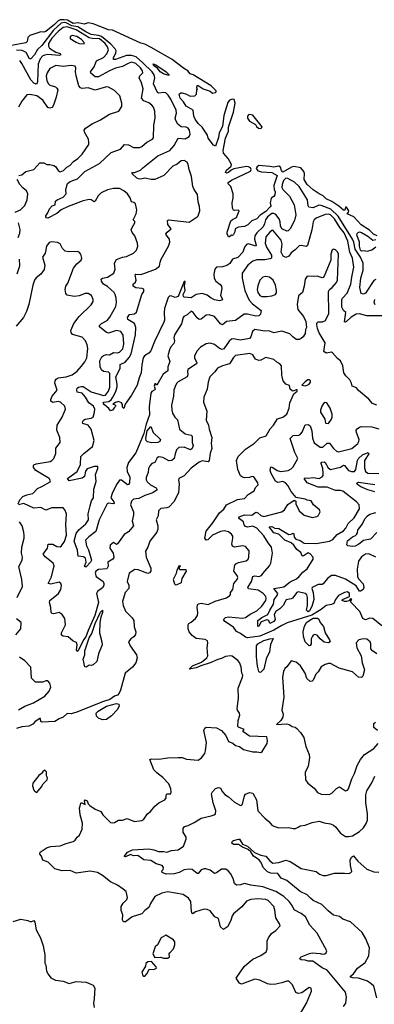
# Model space of a CAD drawing. Extents: x 2293139 to 2515392, y 824115 to 1006937.
# Tile 288 of 417: x 2354736 to 2358250, y 990295 to 1000073. Entities that reach past the tile are written whole.
import ezdxf

# ---------------------------------------------------------------- set-up
doc = ezdxf.new("R2010")
doc.units = 0

msp = doc.modelspace()

# ---------------------------------------------------------------- linework, layer by layer
at = {"layer": '0CON10XD'}
for points in [[(2358120.5, 998035), (2358046.6, 998116.6), (2357982.5, 998145), (2357995, 998160), (2357997.5, 998175), (2357975, 998210), (2357965, 998210), (2357958.8, 998181.2), (2357945, 998180), (2357900.4, 998220.4), (2357828.7, 998268.7), (2357774.2, 998295), (2357744.5, 998324.5), (2357705, 998343.1), (2357645, 998383.6), (2357586, 998435), (2357554.3, 998485), (2357557.8, 998545), (2357553.4, 998565), (2357521, 998601), (2357453.7, 998616.3), (2357431, 998609), (2357345, 998557.6), (2357329.4, 998575), (2357319.1, 998609.1), (2357305, 998618.2), (2357255, 998607.5), (2357215.9, 998615.9), (2357105, 998623.4), (2357088, 998612), (2357080.3, 998595), (2357095, 998573.2), (2357133.4, 998563.4), (2357235, 998556.2), (2357286.9, 998525), (2357255.6, 998425.6), (2357258.1, 998388.1), (2357267.1, 998365), (2357266.2, 998335), (2357255, 998316.7), (2357228.3, 998301.7), (2357217.5, 998255), (2357223.3, 998225), (2357218.8, 998215), (2357175, 998166.9), (2357119.2, 998130.8), (2357085, 998095.7), (2357035.8, 998074.2), (2356995.8, 998034.2), (2356965, 998020), (2356905, 998012.5), (2356870, 997995), (2356867.5, 997965), (2356855, 997940), (2356845, 997930), (2356835, 997932.5), (2356815, 997917.5), (2356805, 997917.5), (2356793.3, 997945), (2356793, 997963), (2356830, 998075), (2356845, 998090), (2356885, 998107.5), (2356910, 998175), (2356905, 998180), (2356865, 998177.5), (2356855, 998182.5), (2356845, 998200), (2356842.7, 998252.7), (2356852.9, 998305), (2356851.4, 998345), (2356826.8, 998416.8), (2356801.5, 998441.5), (2356801.1, 998455), (2356835, 998480.4), (2357022.9, 998567.1), (2357028.8, 998585), (2357021.7, 998601.7), (2357005, 998611.4), (2356985, 998613.4), (2356856.5, 998593.5), (2356830.5, 998579.5), (2356805.7, 998555), (2356785, 998548.8), (2356776.7, 998555), (2356785, 998577.5), (2356832.3, 998617.7), (2356834.3, 998635), (2356801.4, 998695), (2356755, 998746.7), (2356751.5, 998775), (2356775, 998896.7), (2356806, 998965), (2356804.8, 999005), (2356855.9, 999154.1), (2356871.5, 999245), (2356859.8, 999279.8), (2356845, 999283.1), (2356815.9, 999274.1), (2356798.3, 999251.7), (2356760.1, 999119.9), (2356745, 999013.1), (2356712, 998948), (2356705, 998902.5), (2356675, 998817.1), (2356655, 998825.5), (2356603, 998897), (2356595.5, 998925.5), (2356544.2, 999004.2), (2356505, 999042), (2356474, 999085), (2356461.2, 999115), (2356453.6, 999173.6), (2356385, 999213.3), (2356358.6, 999258.6), (2356326.2, 999295), (2356317.5, 999335), (2356333.3, 999346.7), (2356345, 999346.7), (2356390, 999335), (2356425, 999312.5), (2356471.7, 999318.3), (2356487.5, 999335), (2356490, 999375), (2356497.5, 999385), (2356490, 999395), (2356495, 999420), (2356505, 999420), (2356555, 999387.5), (2356623.6, 999363.6), (2356645, 999344), (2356675, 999348.8), (2356683.3, 999355), (2356683.8, 999365), (2356632, 999415), (2356456.2, 999525), (2356426.7, 999536.7), (2356402, 999565), (2356360, 999590), (2356247.5, 999677.5), (2356045.7, 999794.3), (2355975, 999830.4), (2355935, 999839.6), (2355655, 999967.3), (2355615, 999973.8), (2355463, 1000033), (2355415, 1000040.2), (2355375, 1000027.3), (2355315, 1000042.3), (2355265, 1000033.6), (2355209.2, 1000069.2), (2355175, 1000072.9), (2355135, 1000070.7), (2355117.4, 1000062.6), (2355081.2, 1000025), (2354995, 999955.4), (2354975, 999949.1), (2354945, 999951.9), (2354835, 999917.5), (2354815.6, 999895), (2354810.7, 999855), (2354795, 999841.9), (2354655.4, 999815.4)], [(2358265, 997494.2), (2358245, 997483.3), (2358165, 997355.5), (2358145, 997347.1), (2358120, 997355), (2358108.7, 997415), (2358117.8, 997505), (2358139.3, 997585), (2358140.6, 997655), (2358115, 997713.3), (2358059.7, 997795), (2358046.7, 997865), (2358034.9, 997895), (2357892.1, 998122.1), (2357821, 998191), (2357725, 998228.6), (2357699.2, 998230.8), (2357645, 998205.7), (2357602.8, 998212.8), (2357593.9, 998225), (2357587.7, 998285), (2357506.1, 998416.1), (2357460.3, 998460.3), (2357395, 998494.3), (2357375, 998497.6), (2357351.2, 998475), (2357336.9, 998435), (2357335.5, 998405), (2357344.4, 998385), (2357410.2, 998320.2), (2357457.4, 998235), (2357471.1, 998135), (2357460.9, 998079.1), (2357415, 997997.1), (2357395.5, 997974.5), (2357385, 997974.4), (2357332.5, 997995), (2357321.3, 998025), (2357318.5, 998065), (2357308.9, 998095), (2357275, 998139.4), (2357255, 998149.6), (2357235, 998148.5), (2357193, 998115), (2357171.5, 998085), (2357163.7, 998045), (2357149.2, 998015), (2357085, 997957.8), (2357066.3, 997925), (2357061.6, 997895), (2357078.6, 997835), (2357075.2, 997824.8), (2357005, 997845.7), (2356985, 997840.3), (2356962.3, 997815), (2356947.8, 997765), (2356898.8, 997711.2), (2356846.1, 997693.9), (2356818.1, 997651.9), (2356789.3, 997630.7), (2356745, 997617.9), (2356687.5, 997615), (2356668.1, 997595), (2356658.6, 997545), (2356664.1, 997505), (2356681.2, 997475), (2356723.8, 997443.8), (2356735.7, 997425), (2356737.5, 997405), (2356724.4, 997335), (2356745, 997297.5), (2356741.2, 997288.8), (2356715, 997282.2), (2356665, 997292.5), (2356635, 997306.1), (2356595, 997338), (2356545, 997352.5), (2356485, 997342.3), (2356435, 997311.7), (2356366.2, 997316.2), (2356357.7, 997325), (2356356.7, 997345), (2356377, 997383), (2356368.1, 997425), (2356375, 997472.5), (2356365, 997474.5), (2356305, 997323.2), (2356275, 997312.6), (2356245, 997327.5), (2356225, 997330), (2356207.9, 997315), (2356172.3, 997205), (2356167.1, 997165), (2356170.3, 997089.7), (2356165, 997068.8), (2356071.7, 996878.3), (2356035.2, 996784.8), (2356015, 996760), (2355971.4, 996735), (2355958.9, 996715), (2355945.4, 996644.6), (2355940.9, 996565), (2355920, 996515), (2355901.3, 996445), (2355844.2, 996345), (2355780, 996255), (2355766.7, 996213.3), (2355754, 996224), (2355753, 996253), (2355745, 996266.7), (2355715, 996280), (2355685, 996272.5), (2355660, 996255), (2355675, 996250), (2355687, 996237), (2355685, 996230), (2355670.7, 996219.3), (2355656.2, 996195), (2355635, 996188.8), (2355620.5, 996210.5), (2355575, 996248.2), (2355563.8, 996266.2), (2355568.8, 996275), (2355617.6, 996282.4), (2355641, 996299), (2355657.1, 996322.9), (2355687.7, 996382.2), (2355702, 996428), (2355702.9, 996455), (2355686.9, 996525), (2355730.7, 996609.3), (2355731.6, 996648.4), (2355779.7, 996670.3), (2355820.8, 996719.2), (2355841.1, 996755), (2355883.1, 996945), (2355887.4, 997015), (2355875, 997056.2), (2355808.6, 997095), (2355803.6, 997115), (2355824.7, 997145.3), (2355875, 997152), (2355893.2, 997166.8), (2355947.5, 997345), (2355964.3, 997375), (2355965, 997396.2), (2355950, 997405), (2355885, 997408.9), (2355858.5, 997425), (2355859.4, 997445), (2355882.6, 997467.4), (2355891.5, 997485), (2355880, 997540), (2355885, 997545.5), (2355935, 997543.9), (2355965, 997550.8), (2356081.2, 997595), (2356120.8, 997625), (2356126.9, 997665), (2356138.9, 997695), (2356210, 997825), (2356222.5, 997865), (2356221.9, 997895), (2356187.1, 997935), (2356185.6, 997945), (2356196.5, 997963.5), (2356236.2, 997995), (2356205, 998037.5), (2356200.8, 998079.2), (2356215, 998083.8), (2356415, 998062.9), (2356495.6, 998114.4), (2356504.2, 998125.8), (2356520, 998175), (2356518.3, 998218.3), (2356503.8, 998265), (2356496.4, 998336.4), (2356464.5, 998385), (2356452.1, 998417.9), (2356437.3, 998517.3), (2356414.5, 998584.5), (2356406.9, 998635), (2356395, 998657.8), (2356365, 998674.5), (2356335, 998671.2), (2356295, 998639.5), (2356255, 998618), (2356165, 998527.1), (2356075, 998487.5), (2356037.5, 998487.5), (2355975, 998498.6), (2355935, 998490), (2355911.8, 998491.8), (2355895, 998498.8), (2355847.5, 998545), (2355852.5, 998555), (2355875, 998556.7), (2355932.7, 998577.3), (2355956.6, 998603.4), (2356105, 998721.5), (2356225, 998775.4), (2356266.8, 998825), (2356305, 998898), (2356375, 998888.6), (2356415, 998912.5), (2356425.6, 998935), (2356417.3, 998975), (2356405.3, 998995.3), (2356384.5, 999005.5), (2356335, 999007.8), (2356304.1, 999034.1), (2356281.9, 999071.9), (2356275.4, 999095), (2356290.4, 999145), (2356287.4, 999175), (2356232.8, 999285), (2356206.8, 999325), (2356182.9, 999345), (2356165, 999351.3), (2356115, 999344.7), (2356101.3, 999351.3), (2356062.8, 999435), (2356074.8, 999495), (2356067.6, 999525), (2356047.1, 999555), (2355957.1, 999645), (2355889.3, 999705), (2355845, 999718.9), (2355795, 999718.6), (2355685, 999677.8), (2355666.8, 999676.8), (2355666, 999695), (2355687.1, 999742.9), (2355690.4, 999765), (2355681.4, 999785), (2355640.3, 999830.3), (2355545, 999905.1), (2355515, 999915.1), (2355445, 999924.5), (2355392.4, 999952.4), (2355310.8, 1000000.8), (2355250.8, 1000010.8), (2355195, 1000041.6), (2355175, 1000044.6), (2355145, 1000038), (2355071.5, 999968.5), (2354955, 999816.1), (2354912.5, 999777.5), (2354880.7, 999725), (2354845, 999683.3), (2354833.8, 999685), (2354798.6, 999748.6), (2354758.3, 999768.3), (2354705, 999769.4)], [(2356989.3, 997329.3), (2357008.9, 997288.9), (2357041.9, 997251.9), (2357129.5, 997185), (2357122.5, 997147.5), (2357105, 997130.4), (2357075, 997129.7), (2356995, 997149.7), (2356961.9, 997148.1), (2356875, 997085.6), (2356785, 997075.6), (2356745, 997044.3), (2356725, 997051.4), (2356665, 997124.5), (2356615, 997143.3), (2356585, 997139.4), (2356535, 997098.1), (2356515, 997096.9), (2356495, 997110.8), (2356455.6, 997165), (2356435, 997179.4), (2356396.9, 997143.1), (2356363.1, 997125), (2356354.4, 997115), (2356338.9, 997051.1), (2356270.9, 996945), (2356264.3, 996915), (2356270.5, 996885), (2356263.3, 996856.7), (2356234.5, 996825.5), (2356219.1, 996795), (2356205.2, 996735), (2356225, 996680), (2356215, 996651.4), (2356205.4, 996625), (2356204.4, 996585), (2356156.6, 996553.4), (2356095, 996443.3), (2356085, 996457.5), (2356075, 996456.7), (2356068, 996435), (2356076.7, 996405), (2356073.9, 996396.1), (2356045, 996379.4), (2356036.6, 996363.4), (2356017.6, 996227.6), (2356021.2, 996148.8), (2355987.7, 996055), (2355966.9, 995963.1), (2355887.2, 995772.8), (2355815, 995675.5), (2355796.8, 995625), (2355801, 995585), (2355828.3, 995528.3), (2355823.9, 995473.9), (2355815, 995457.6), (2355805, 995452.5), (2355745, 995500), (2355725, 995500), (2355695, 995455.8), (2355652.8, 995367.2), (2355640.2, 995325), (2355669.2, 995285), (2355671.5, 995268.5), (2355665, 995263.8), (2355616.8, 995273.2), (2355603, 995265), (2355523.4, 995105), (2355491.1, 994988.9), (2355421.2, 994938.8), (2355389.2, 994905), (2355397.4, 994847.4), (2355417.2, 994807.2), (2355446.4, 994705), (2355435.7, 994685), (2355395, 994640), (2355385, 994638), (2355379.2, 994645), (2355393.3, 994685), (2355386.2, 994725), (2355368, 994738), (2355316.2, 994746.2), (2355308.9, 994805), (2355274.1, 994895), (2355295, 994970.3), (2355322.9, 995007.1), (2355391.9, 995065), (2355417.1, 995105), (2355415.5, 995165), (2355435.4, 995245), (2355445.6, 995295), (2355465.5, 995325), (2355470.5, 995409.5), (2355492.5, 995487.5), (2355487.4, 995555), (2355510.4, 995615), (2355510, 995635), (2355475, 995635.4), (2355405, 995611.8), (2355389.2, 995590.8), (2355377.7, 995535), (2355355, 995518.5), (2355225, 995493.3), (2355210, 995515), (2355305, 995585.6), (2355337.1, 995655), (2355342.9, 995735), (2355370.6, 995765), (2355458, 995835), (2355473.8, 995895), (2355442.2, 996005), (2355415.5, 996045), (2355362.7, 996062.7), (2355358.8, 996075), (2355368.9, 996095), (2355384.2, 996105), (2355444.6, 996115.4), (2355462, 996125), (2355478.1, 996175), (2355480, 996205), (2355468.2, 996235), (2355419.4, 996269.4), (2355386.8, 996325), (2355355, 996362.9), (2355305.3, 996375.3), (2355300.3, 996395), (2355306.6, 996413.4), (2355317.5, 996422.5), (2355345, 996430.4), (2355365, 996429), (2355445, 996378.1), (2355565, 996341.1), (2355585, 996345.6), (2355615.3, 996385), (2355627.5, 996425), (2355628.2, 996558.2), (2355615, 996571.4), (2355565, 996579.6), (2355546.9, 996596.9), (2355532.2, 996625), (2355530.3, 996685), (2355549.3, 996725), (2355565, 996737.6), (2355595, 996746.6), (2355625, 996745.4), (2355665, 996768.7), (2355705, 996763.6), (2355725, 996770.6), (2355756.2, 996805), (2355768.2, 996855), (2355761.1, 996941.1), (2355737.4, 996977.4), (2355695, 996986.8), (2355615, 996961.1), (2355594.2, 996965), (2355525, 997024.2), (2355525.5, 997035), (2355545, 997055.3), (2355601.9, 997085), (2355629.9, 997120.1), (2355686.9, 997225), (2355695.6, 997264.4), (2355692.7, 997307.3), (2355683.1, 997345), (2355670.6, 997365), (2355605, 997423.5), (2355567.3, 997445), (2355546.7, 997475), (2355542.5, 997495), (2355555, 997505.5), (2355605, 997517.3), (2355666.9, 997555), (2355680.9, 997595), (2355674.6, 997655.4), (2355695, 997692.2), (2355755, 997714.5), (2355795, 997722.2), (2355865, 997752.9), (2355894, 997785), (2355905.8, 997825), (2355904.3, 997855), (2355875.5, 997925.5), (2355849.8, 997959.8), (2355841.9, 997985), (2355849.7, 998010.3), (2355878, 998055), (2355878.3, 998068.3), (2355860, 998085), (2355890.6, 998145), (2355896.8, 998183.2), (2355882.5, 998245), (2355868.3, 998258.3), (2355844, 998265), (2355830.6, 998305), (2355805, 998344.2), (2355768.1, 998375), (2355726.1, 998396.1), (2355665, 998396.2), (2355605, 998384.1), (2355542.2, 998355), (2355513.6, 998325), (2355485, 998272), (2355475, 998265.7), (2355445, 998283.5), (2355425, 998287.9), (2355364.4, 998275.6), (2355215, 998218.9), (2355145, 998184.3), (2355105, 998147.3), (2355015, 998102.5), (2355002.5, 998105), (2354993.8, 998115), (2354996, 998125), (2355015.7, 998155), (2355029.2, 998195), (2355055.9, 998224.1), (2355087.5, 998235), (2355089.5, 998270.5), (2355105.8, 998284.2), (2355165, 998311.1), (2355195.8, 998345), (2355191.2, 998385), (2355207.5, 998445), (2355236, 998465), (2355307.9, 998492.1), (2355382.5, 998565), (2355525, 998645.5), (2355642, 998755), (2355735, 998787.5), (2355775, 998834.2), (2355815, 998828.9), (2355865, 998803.6), (2355925.3, 998804.7), (2355945, 998814.4), (2355995, 998857.1), (2356052.5, 998885), (2356061.7, 998898.3), (2356065.9, 999024.1), (2356077.1, 999095), (2356074.3, 999164.3), (2356061.4, 999205), (2356045, 999224.2), (2356015, 999247.5), (2355965, 999268.2), (2355942.7, 999295), (2355959.2, 999385), (2355943.9, 999445), (2355918.8, 999495), (2355925.3, 999514.7), (2355954.5, 999545), (2355953.8, 999565), (2355933.8, 999595), (2355885, 999639.1), (2355845, 999650), (2355812, 999638), (2355755, 999609.2), (2355685, 999590.3), (2355625, 999565.2), (2355515, 999506.1), (2355485, 999506.1), (2355441.3, 999541.3), (2355436.5, 999555), (2355472.8, 999605), (2355496.6, 999663.4), (2355565, 999698.8), (2355598.9, 999735), (2355615.2, 999775), (2355606.7, 999805), (2355583.2, 999835), (2355525, 999883), (2355455, 999885.8), (2355425, 999893.1), (2355295, 999972.7), (2355205, 1000000.5), (2355165, 999994.4), (2355115, 999957), (2355055, 999890.9), (2355021, 999835), (2355020.1, 999810.1), (2355030.9, 999790.9), (2355095, 999748.9), (2355135.9, 999735.9), (2355142, 999725), (2355125, 999718.9), (2355015, 999725.8), (2354985, 999721.6), (2354965, 999712.5), (2354937.4, 999685), (2354917.7, 999632.3), (2354912, 999458), (2354905.4, 999434.6), (2354897.3, 999432.7), (2354875, 999443.8), (2354844.9, 999474.9), (2354755, 999639.2), (2354735, 999666.7)], [(2355375, 999833.3), (2355373.3, 999845), (2355346.9, 999875), (2355302.5, 999905), (2355255, 999916.5), (2355234.2, 999905), (2355236.2, 999885), (2355295, 999848.1), (2355325, 999838.1), (2355375, 999833.3)], [(2354727.5, 998525), (2354755, 998533.8), (2354795, 998565.6), (2354874.5, 998585.5), (2354935, 998652), (2354975, 998650), (2355005, 998636), (2355035, 998636), (2355075, 998626), (2355088.8, 998615), (2355115, 998573.8), (2355135, 998561.4), (2355169.2, 998575), (2355202.7, 998607.3), (2355232, 998625), (2355268, 998665), (2355312.5, 998695), (2355355, 998738), (2355419.2, 998835), (2355422, 998855), (2355416, 998885), (2355376.2, 998955), (2355376, 998975), (2355388, 998995), (2355455, 999037.5), (2355535, 999076.9), (2355625, 999135.8), (2355717.5, 999165), (2355747.7, 999212.3), (2355748, 999245), (2355727.7, 999317.7), (2355675, 999368.8), (2355615, 999403.8), (2355595, 999405.8), (2355485, 999371.8), (2355414.6, 999394.6), (2355355, 999390.3), (2355337.5, 999395), (2355320, 999415), (2355293.8, 999515), (2355288.2, 999555), (2355292, 999595), (2355285, 999611.2), (2355245, 999617.5), (2355165, 999609.1), (2355095, 999616.7), (2355035, 999588), (2355008.6, 999545), (2354998.9, 999511.1), (2355003.3, 999465), (2355019.4, 999435), (2355035, 999422.9), (2355090.8, 999405), (2355105, 999392.5), (2355111.8, 999375), (2355096.2, 999305), (2355070.9, 999225), (2355057.6, 999202.4), (2355035, 999194.3), (2355015, 999202.5), (2354965, 999274.4), (2354905, 999316.7), (2354835, 999330), (2354805, 999325.8), (2354757.5, 999265), (2354724.3, 999205)], [(2356215, 999520), (2356160, 999535), (2356127.5, 999555), (2356100.7, 999590.7), (2356066.2, 999615), (2356060, 999635), (2356085, 999625.8), (2356187.5, 999555), (2356215, 999530), (2356215, 999520)], [(2357125, 998992.5), (2357137.5, 999005), (2357126.1, 999026.1), (2357045, 999123.8), (2357015, 999131.4), (2357005, 999127.5), (2356994.2, 999115), (2356992, 999095), (2357014.1, 999064.1), (2357072.5, 999032.5), (2357082.7, 999012.7), (2357102.5, 998995), (2357125, 998992.5)], [(2354689.5, 998160.5), (2354743.8, 998185), (2354785, 998228.8), (2354810, 998285), (2354816.2, 998345), (2354803.3, 998375), (2354765, 998402), (2354735.7, 998435.7), (2354711.2, 998485)], [(2358325, 997132.1), (2358195, 997132.1), (2358175, 997131.9), (2358105, 997150.6), (2358070.3, 997149.7), (2358021.9, 997118.1), (2357975, 997076.4), (2357965, 997070), (2357955, 997073.3), (2357967.1, 997165), (2357945, 997185.7), (2357929.6, 997219.6), (2357928.1, 997291.9), (2357934, 997306), (2357982.7, 997357.3), (2358019.2, 997445), (2358026.5, 997515), (2358048, 997615), (2358035, 997706.2), (2358009.5, 997765), (2357989, 997875), (2357950.7, 997955), (2357908.6, 998008.6), (2357855, 998094.2), (2357815, 998133.4), (2357795, 998140.7), (2357765, 998138), (2357675, 998103.5), (2357655, 998086.9), (2357644.6, 998064.6), (2357631.6, 997985), (2357588.9, 997831.1), (2357575, 997821.4), (2357525, 997831.5), (2357505, 997826.7), (2357465, 997786.2), (2357425, 997757.8), (2357402, 997725), (2357375, 997710), (2357348, 997725), (2357328.9, 997765), (2357338.8, 997845), (2357327.3, 997885), (2357245, 997981.4), (2357235, 997980.6), (2357215, 997963.5), (2357176.8, 997915), (2357167.8, 997855), (2357180.7, 997815), (2357232.2, 997735), (2357230, 997705), (2357215, 997696.5), (2357165, 997689.6), (2357085, 997687.8), (2357045, 997674.4), (2356995.3, 997634.7), (2356940.8, 997555), (2356940, 997505), (2356968.7, 997385), (2356989.3, 997329.3)], [(2354721.7, 997908.3), (2354738, 997952), (2354739.4, 997989.4), (2354722, 998055)], [(2358265, 997814.6), (2358226.3, 997783.7), (2358175, 997771.6), (2358155, 997778.5), (2358125, 997774.5), (2358115, 997783.5), (2358103.9, 997825), (2358104.8, 997865), (2358079.1, 997935), (2358080.5, 997949.5), (2358090, 997960), (2358105, 997965.4), (2358125, 997958.9), (2358185, 997924.6), (2358235, 997884), (2358265, 997890.4)], [(2358277.6, 997927.6), (2358243.7, 997943.7), (2358202.9, 997982.9), (2358120.5, 998035)], [(2354719.6, 995265), (2354737.1, 995305), (2354765, 995336.8), (2354805, 995355.9), (2354865, 995369.1), (2354911.7, 995418.3), (2354955, 995436), (2355038.6, 995485), (2355040, 995495), (2355027.1, 995515), (2354894.2, 995595), (2354872, 995625), (2354871.2, 995645), (2354876.4, 995653.6), (2354898.8, 995661.2), (2355035.8, 995684.2), (2355055, 995693.8), (2355074.2, 995715.8), (2355094, 995765), (2355095, 995817.5), (2355137.1, 995875), (2355133.3, 995923.3), (2355102.9, 995995), (2355107.8, 996045), (2355157.5, 996125), (2355188, 996205), (2355183.6, 996233.6), (2355141.2, 996275), (2355115, 996280.5), (2355062.9, 996272.9), (2355044.6, 996284.6), (2355042.4, 996302.4), (2355057.7, 996335), (2355105.6, 996395), (2355083.6, 996465), (2355085.6, 996485), (2355096.9, 996503.1), (2355116.7, 996515), (2355195, 996527.7), (2355255, 996545.7), (2355305, 996582.5), (2355349.3, 996630.7), (2355381.4, 996675), (2355399.5, 996715), (2355411.3, 996808.7), (2355405.4, 996845.4), (2355388.9, 996885), (2355355, 996920), (2355257.9, 996947.9), (2355244.2, 996965), (2355240.8, 996985), (2355273.3, 997056.7), (2355323.8, 997126.2), (2355445, 997242), (2355462.9, 997275), (2355463.1, 997295), (2355446.9, 997335), (2355415, 997354.4), (2355385, 997353.3), (2355325, 997330.5), (2355275, 997324.4), (2355207, 997337), (2355193, 997353), (2355187.3, 997392.7), (2355194.2, 997425), (2355212, 997455), (2355268, 997605), (2355302, 997648), (2355346.2, 997685), (2355351.2, 997705), (2355342.5, 997745), (2355325, 997763.3), (2355305, 997770), (2355215, 997766.2), (2355185.8, 997775.8), (2355161.2, 997801.2), (2355135, 997846.2), (2355110.5, 997860.5), (2355055, 997868), (2355028.3, 997861.7), (2355001.9, 997825), (2354986.9, 997755), (2354961.4, 997715), (2354984.2, 997635), (2354977, 997593), (2354945.5, 997544.5), (2354899.8, 997510.2), (2354882.7, 997487.3), (2354865.6, 997435.6), (2354826, 997245), (2354803.8, 997175), (2354774, 997116), (2354699.1, 997030.9)], [(2358275, 996244), (2358233, 996263), (2358198, 996305), (2358095, 996391.4), (2358075, 996417.5), (2358032, 996435), (2358024.2, 996465), (2358006.9, 996495), (2357967.5, 996535), (2357947.5, 996565), (2357938.1, 996635), (2357915, 996684), (2357885, 996707.5), (2357835, 996765.7), (2357825, 996770), (2357775, 996762.5), (2357748.8, 996778.8), (2357762.7, 996862.7), (2357704.4, 996964.4), (2357687.3, 997007.3), (2357680.8, 997045), (2357681.9, 997058.1), (2357695, 997070.8), (2357737.4, 997072.6), (2357765.5, 997084.5), (2357800.6, 997155), (2357796.6, 997373.4), (2357805, 997393.8), (2357833.8, 997415), (2357875, 997463.8), (2357884.4, 997485), (2357894.2, 997745), (2357885, 997766.2), (2357865, 997787.5), (2357845, 997792.5), (2357833.9, 997786.1), (2357820, 997745), (2357818.1, 997685), (2357753.3, 997525), (2357745, 997512.5), (2357735, 997510), (2357685, 997526), (2357645, 997522), (2357583.9, 997526.1), (2357564, 997495), (2357555.8, 997425), (2357537.5, 997365), (2357499.1, 997330.9), (2357485.8, 997245.8), (2357492, 997195), (2357548.9, 997125), (2357571.4, 997075), (2357580, 997015), (2357570, 996995), (2357566, 996955), (2357547.1, 996925), (2357525, 996906.9), (2357505, 996896), (2357475, 996898), (2357442, 996922), (2357413.7, 996953.7), (2357335, 996978.5), (2357255, 996963.1), (2357205, 996983.5), (2357165, 996980.5), (2357065, 996996.9), (2357042.6, 996977.4), (2357027.8, 996922.2), (2357015, 996906.7), (2356925, 996890.6), (2356855, 996902.1), (2356835, 996899.1), (2356810.3, 996879.7), (2356760, 996805), (2356743.2, 996796.8)], [(2354710.2, 997549.8), (2354737.4, 997627.4), (2354731.9, 997695)], [(2357185, 997324.6), (2357235, 997331.1), (2357270, 997345), (2357279.7, 997360.3), (2357281.4, 997385), (2357272.2, 997435), (2357246.9, 997485), (2357212, 997515), (2357175, 997523.6), (2357145, 997515.5), (2357117.3, 997485), (2357095, 997431.2), (2357089.6, 997395), (2357097.5, 997365), (2357115.6, 997335), (2357135, 997325.4), (2357185, 997324.6)], [(2358260.8, 997240.8), (2358248.7, 997265), (2358255, 997293.1)], [(2356743.2, 996796.8), (2356715, 996807.9), (2356665, 996847.8), (2356625, 996861.4), (2356584.5, 996855.5), (2356527.8, 996822.2), (2356495.8, 996785), (2356469.2, 996735), (2356469.4, 996715), (2356491.9, 996665), (2356488.6, 996655), (2356402.5, 996597.5), (2356397.8, 996582.2), (2356403.6, 996545), (2356395.6, 996525), (2356306, 996475), (2356290.2, 996459.8), (2356275, 996431.2), (2356261.9, 996395), (2356261.1, 996335), (2356241.4, 996245), (2356242.5, 996195), (2356250, 996165), (2356273.3, 996125), (2356299.1, 996099.1), (2356319.4, 996005), (2356375, 995961.8), (2356435, 995946.7), (2356445.4, 995935.4), (2356446.1, 995875), (2356453.6, 995845), (2356444.3, 995815), (2356427.4, 995802.6), (2356365, 995827.6), (2356314.2, 995825.7), (2356289.3, 995800.7), (2356278.1, 995761.9), (2356266.4, 995715), (2356245, 995693.8), (2356215, 995692.3), (2356155, 995726.7), (2356115, 995731.4), (2356099.3, 995720.7), (2356075, 995675.8), (2356045, 995664), (2356025, 995643.3), (2356013.2, 995616.8), (2356010, 995575), (2355989.4, 995525), (2355988.1, 995505), (2355998.6, 995485), (2356032.2, 995455), (2356087.1, 995425), (2356096.7, 995405), (2356054.2, 995375), (2355975, 995347), (2355915, 995316.9), (2355865, 995310), (2355845, 995290.6), (2355833.2, 995255), (2355863.3, 995185), (2355863.1, 995155), (2355850, 995095), (2355863.8, 995045), (2355815, 994986.2), (2355769.7, 994960.3), (2355705, 994867.5), (2355695, 994860.8), (2355665, 994880), (2355632, 994855), (2355628.9, 994825), (2355660.8, 994775), (2355666.3, 994756.3), (2355668.3, 994731.7), (2355658.6, 994715), (2355610, 994685), (2355613.3, 994645), (2355599.6, 994620.4), (2355518, 994612), (2355489.4, 994595), (2355484.5, 994575), (2355493.5, 994545), (2355563.3, 994493.3), (2355570.8, 994475), (2355570, 994455), (2355555, 994429.5), (2355507.5, 994395), (2355495.6, 994375), (2355515.3, 994285), (2355480, 994155), (2355412.5, 994007.5), (2355392.2, 993945), (2355369.4, 993915), (2355315, 993803.9), (2355305, 993798.6), (2355300, 993815), (2355304.6, 993864.6), (2355298.7, 993888.7), (2355265, 993902), (2355215, 993944.2), (2355165, 993950.8), (2355149.3, 993959.3), (2355150, 993985), (2355188.1, 994065), (2355182, 994125), (2355155, 994166.2), (2355125.8, 994185.8), (2355075, 994172.9), (2355057.5, 994175), (2355046.2, 994185), (2355043.3, 994235), (2355030.6, 994285), (2355032.5, 994305), (2355120.8, 994375), (2355142.9, 994415), (2355148.6, 994455), (2355143.8, 994475), (2355125.8, 994485.8), (2355045, 994467.8), (2355018, 994475), (2355049, 994541), (2355078.6, 994648.6), (2355066.6, 994676.6), (2354987.3, 994737.3), (2354968.9, 994765), (2355010, 994825), (2355018.8, 994865), (2355063.3, 994865), (2355105, 994842.5), (2355135, 994837.5), (2355150.5, 994849.5), (2355177.9, 994892.1), (2355198, 994955), (2355193.8, 995055), (2355198, 995165), (2355181.2, 995205), (2355165, 995226.2), (2355055, 995226.2), (2354995, 995201.1), (2354945, 995227.7), (2354875, 995221.2), (2354775, 995266.8), (2354725, 995255.7)], [(2355385.8, 992325.8), (2355403.8, 992315), (2355415.6, 992285.6), (2355430.5, 992270.5), (2355485, 992232.5), (2355538.3, 992208.3), (2355560, 992175), (2355635, 992100.8), (2355655, 992096.2), (2355675, 992100), (2355715, 992124.2), (2355755.5, 992124.5), (2355799.7, 992140.3), (2355875, 992112), (2355945, 992121.2), (2355965.7, 992134.3), (2356002, 992185), (2356030.7, 992209.3), (2356076.3, 992263.7), (2356115, 992294.3), (2356175.6, 992324.4), (2356188.6, 992345), (2356187.9, 992372.1), (2356195, 992384), (2356233.6, 992386.4), (2356237.7, 992402.3), (2356233.8, 992435), (2356213.8, 992485), (2356155, 992545.8), (2356095, 992592.9), (2356064.4, 992625), (2356026.7, 992725), (2356045, 992733.3), (2356115, 992729.2), (2356205, 992743.6), (2356305, 992747.1), (2356345, 992745.7), (2356390.5, 992729.5), (2356505, 992720), (2356537, 992743), (2356569.2, 992785), (2356578.3, 992811.7), (2356588.1, 992895), (2356561.2, 993015), (2356571.7, 993038.3), (2356585, 993048), (2356685, 993039.6), (2356735, 993014.3), (2356778.8, 992965), (2356806.7, 992905), (2356847.5, 992887.5), (2356875, 992866.2), (2356915.7, 992855.7), (2356955, 992826.2), (2357045, 992801.2), (2357085, 992803.3), (2357125, 992796.7), (2357138.8, 992805), (2357188.1, 992885), (2357191.7, 992911.7), (2357185, 992950), (2357015, 992957.5), (2356947.5, 993005), (2356960, 993025), (2356905.9, 993045.9), (2356898.8, 993055), (2356901.9, 993115), (2356918.2, 993165), (2356915.8, 993185.8), (2356895.7, 993215), (2356892.4, 993232.4), (2356903.1, 993335), (2356901.4, 993435), (2356945.6, 993545), (2356947.8, 993565), (2356938.1, 993585), (2356930.8, 993645), (2356915, 993690), (2356899.4, 993709.4), (2356841.1, 993751.1), (2356824.6, 993754.6), (2356775, 993748), (2356735, 993728.1), (2356700.8, 993719.2), (2356624.5, 993685.5), (2356532.2, 993657.8), (2356484.2, 993635), (2356413.7, 993623.7), (2356446.7, 993655), (2356538.3, 993691.7), (2356589.1, 993735), (2356600.9, 993755), (2356592.5, 993835), (2356599.4, 993885), (2356595.4, 993905.4), (2356575, 993918.9), (2356485, 993928.9), (2356445, 993956.7), (2356416.4, 993995), (2356404.5, 994025), (2356404.3, 994065), (2356412.6, 994077.4), (2356435, 994091.1), (2356477.8, 994125), (2356498.2, 994155), (2356502.7, 994185), (2356494.4, 994235), (2356498.9, 994261.1), (2356507.5, 994272.5), (2356535, 994277.5), (2356605, 994265.7), (2356672.3, 994297.7), (2356785, 994331.1), (2356818.8, 994355), (2356826, 994365), (2356826, 994385), (2356849.1, 994415), (2356857.3, 994475), (2356890, 994515), (2356898.9, 994535), (2356891.1, 994555), (2356858.2, 994595), (2356869.6, 994655), (2356879.5, 994670.5), (2356905, 994683.6), (2356980.5, 994699.5), (2356999.4, 994715), (2357008.1, 994735), (2357008.5, 994798.5), (2356975, 994842), (2356945, 994847.5), (2356865, 994834), (2356845.6, 994845), (2356838.5, 994865), (2356849.6, 994925), (2356846.9, 994945), (2356834.4, 994965), (2356805, 994988.5), (2356766.8, 994996.8), (2356725, 994990.9), (2356645.3, 994954.7), (2356601.7, 994908.3), (2356585, 994905.8), (2356570.6, 994925), (2356583.6, 994995), (2356650.5, 995075), (2356716.5, 995175), (2356758, 995212), (2356785.3, 995254.7), (2356895, 995307.5), (2356963.2, 995316.8), (2357001.8, 995358.2), (2357060, 995395), (2357072.7, 995427.3), (2357098.8, 995455), (2357096.7, 995475), (2357055, 995532), (2357035, 995536.2), (2357015, 995528), (2356965, 995524.4), (2356945, 995528.6), (2356925, 995542.5), (2356897.5, 995605), (2356885.4, 995695), (2356902.7, 995735), (2356973.5, 995806.5), (2357062.8, 995867.2), (2357115, 995920.8), (2357178.6, 995941.4), (2357219.3, 996010.7), (2357252, 996045), (2357289.7, 996110.3), (2357343.3, 996125), (2357382, 996155), (2357405.5, 996214.5), (2357412.2, 996267.8), (2357454.1, 996355.9), (2357486.7, 996385), (2357486, 996396), (2357475, 996398.8), (2357445, 996383.3), (2357435, 996387.5), (2357417.5, 996405), (2357409.2, 996439.2), (2357375, 996454), (2357346.2, 996485), (2357332.7, 996542.7), (2357330, 996635), (2357315, 996654.3), (2357285, 996671.2), (2357255, 996698.8), (2357175, 996716.9), (2357125, 996691.9), (2357105, 996690), (2357072.5, 996702.5), (2357045.6, 996745), (2357018.2, 996758.2), (2356875, 996736.7), (2356855, 996718.6), (2356813.6, 996655), (2356744.6, 996635.4), (2356695, 996612.5), (2356668.6, 996575), (2356618.6, 996525), (2356603, 996473), (2356592.5, 996405), (2356560, 996325), (2356558.6, 996275), (2356590, 996185), (2356582.5, 996095), (2356606.3, 996046.3), (2356613.5, 996005), (2356640.5, 995925), (2356632.7, 995865), (2356639.5, 995815), (2356622.7, 995767.3), (2356614.4, 995695), (2356605, 995681.9), (2356545, 995691.3), (2356515, 995680.4), (2356435, 995620.6), (2356365, 995542), (2356314.1, 995515.9), (2356308.6, 995501.4), (2356315.5, 995465), (2356308.9, 995375), (2356263.9, 995286.1), (2356215, 995231.9), (2356195, 995224.4), (2356135, 995218.6), (2356111.4, 995195), (2356109.2, 995145), (2356089.2, 995105), (2356105.5, 995045), (2356103.8, 995015), (2356095, 994984.2), (2356025, 994894), (2356005, 994836), (2355983.1, 994795), (2355989.6, 994735), (2356035.6, 994625), (2356034.2, 994595), (2356021.4, 994578.6), (2356005, 994573.1), (2355910.9, 994610.9), (2355876.2, 994613.8), (2355820, 994575), (2355800, 994495), (2355816, 994456), (2355817.7, 994425), (2355779.7, 994385), (2355752.9, 994295), (2355759.4, 994255), (2355785, 994198), (2355851.5, 994131.5), (2355867.5, 994105), (2355871.1, 994045), (2355887.1, 993995), (2355884.1, 993965.9), (2355866.7, 993945), (2355836.1, 993923.9), (2355813.3, 993895), (2355831.2, 993855), (2355894.4, 993765), (2355898.9, 993735), (2355886.9, 993685), (2355855, 993641.4), (2355779.2, 993585), (2355734.2, 993415), (2355722.5, 993385), (2355705.5, 993365), (2355675, 993355.9), (2355628.9, 993321.1), (2355555, 993298.2), (2355303.2, 993196.8), (2355245, 993180.5), (2355205, 993182.2), (2355165, 993147.2), (2355125, 993129.8), (2355085, 993103), (2354957, 993097), (2354944.4, 993104.4), (2354941.7, 993131.7), (2354935, 993133.3), (2354889.2, 993105), (2354865, 993078.6), (2354825, 993056.7), (2354755, 993050), (2354705, 993034)], [(2357565, 996436.7), (2357585, 996443.3), (2357606.2, 996453.8), (2357617, 996473), (2357617.5, 996485), (2357607.7, 996497.7), (2357593.3, 996495), (2357563.8, 996475), (2357533.3, 996445), (2357565, 996436.7)], [(2357795, 996063.3), (2357826.2, 996105), (2357833.8, 996125), (2357833.8, 996155), (2357814, 996215), (2357779.3, 996269.3), (2357765, 996272.5), (2357748.3, 996261.7), (2357732, 996235), (2357717.8, 996195), (2357717.3, 996175), (2357758.6, 996105), (2357767.5, 996067.5), (2357795, 996063.3)], [(2356045, 995871.1), (2356001.7, 995881.7), (2355988.3, 995895), (2355986.7, 995915), (2356000.2, 995989.8), (2356035, 996032.5), (2356059.4, 995975), (2356130.8, 995905), (2356126, 995885), (2356105, 995873.1), (2356045, 995871.1)], [(2358325, 994053.8), (2358236.3, 994126.3), (2358205, 994128.5), (2358165, 994114.6), (2358137.6, 994127.6), (2358105.6, 994195.6), (2358020, 994285), (2358018.3, 994301.7), (2358028.3, 994318.3), (2358015, 994320), (2357998.3, 994301.7), (2357976.1, 994293.9), (2357954.3, 994294.3), (2357932.5, 994305), (2357934.1, 994315.9), (2358006, 994344), (2358006, 994375), (2357985, 994390.8), (2357955, 994385.7), (2357896.2, 994355), (2357866, 994315), (2357850, 994275), (2357825, 994264.2), (2357775, 994256.2), (2357724.4, 994215), (2357631.5, 994158.5), (2357385.2, 994084.8), (2357335, 994056.1), (2357255, 994009.6), (2357115, 993950.1), (2356995, 993932.8), (2356975, 993940.5), (2356925, 993978.6), (2356885, 993995.6), (2356855, 994040), (2356770, 994095), (2356754.3, 994115), (2356775.4, 994134.6), (2356806.8, 994143.2), (2356945, 994130.9), (2356975, 994135.6), (2357021.3, 994168.7), (2357085, 994201.8), (2357135, 994249.4), (2357174.5, 994305), (2357180, 994325), (2357174.4, 994345), (2357147.8, 994375), (2357098.6, 994408.6), (2357005, 994421.8), (2356997.5, 994435), (2357032.2, 994495), (2357045, 994544.2), (2357065, 994548.9), (2357107, 994543), (2357130.8, 994555), (2357146, 994574), (2357211.3, 994648.7), (2357224.3, 994675), (2357241.4, 994775), (2357230.6, 994835), (2357197.6, 994877.6), (2357156.8, 994946.8), (2357084.6, 995025), (2357045, 995042.2), (2356995, 995033.9), (2356975, 995039.5), (2356962.1, 995055), (2356953.5, 995085), (2356912.9, 995115), (2356908, 995125), (2356912.5, 995135), (2356965, 995156.1), (2357036.7, 995153.2), (2357075, 995183.3), (2357095, 995177.3), (2357125, 995147.6), (2357155, 995138.2), (2357334.4, 995185.6), (2357362, 995205), (2357395, 995258.8), (2357455, 995302.5), (2357471.7, 995291.7), (2357472.5, 995265), (2357505.8, 995195), (2357555, 995151.4), (2357635, 995130), (2357680.7, 995139.3), (2357693, 995147), (2357702.5, 995165), (2357712.5, 995185), (2357706.7, 995205), (2357647.5, 995255), (2357625, 995293.3), (2357585, 995301.2), (2357565, 995312), (2357475, 995326.7), (2357425.9, 995385.9), (2357395, 995446), (2357371.5, 995475), (2357345, 995485.3), (2357295, 995478.4), (2357271.5, 995491.5), (2357229.1, 995565), (2357219.6, 995595), (2357226.4, 995633.6), (2357245, 995626.9), (2357289.2, 995595), (2357325, 995586.8), (2357396.2, 995595), (2357425, 995611.4), (2357445, 995632), (2357494, 995715), (2357464.1, 995774.1), (2357418.1, 995915), (2357445, 995942.9), (2357502.1, 995947.9), (2357515, 995954.3), (2357535, 995978), (2357565, 996048), (2357595, 996054.2), (2357615, 996038), (2357630.3, 995990.3), (2357638.3, 995918.3), (2357655, 995871.8), (2357715, 995828), (2357741.9, 995828.1), (2357785, 995866.2), (2357805, 995868.2), (2357845, 995812.9), (2357875, 995786.7), (2357895, 995781.9), (2358026.7, 995815), (2358087.5, 995865), (2358098.6, 995885), (2358101.1, 995905), (2358074, 995974), (2358072.5, 995995), (2358080.2, 996009.8), (2358105, 996025.6), (2358125, 996031.9), (2358225, 996030.5), (2358295, 996010.6)], [(2358265, 994736.2), (2358195, 994769.6), (2358163.1, 994765), (2358125, 994740), (2358094.1, 994695.9), (2358082, 994615), (2358082.8, 994542.8), (2358095, 994520), (2358139.3, 994469.3), (2358145.9, 994435), (2358140.4, 994415), (2358115, 994396.8), (2358105, 994396.5), (2358071.7, 994451.7), (2357965, 994516.1), (2357865, 994553.6), (2357825, 994552.2), (2357786.7, 994523.3), (2357745, 994469.5), (2357735, 994463.5), (2357695, 994462.7), (2357634.5, 994435), (2357631.8, 994425), (2357643.4, 994385), (2357651.4, 994315), (2357630.8, 994245), (2357609, 994201), (2357593.8, 994193.8), (2357578.1, 994208.1), (2357589.6, 994255), (2357589.5, 994335), (2357581, 994361), (2357565, 994375.2), (2357495, 994391.3), (2357483.8, 994385), (2357440.3, 994329.7), (2357425, 994320.8), (2357378, 994312), (2357346.6, 994255), (2357315, 994223.9), (2357273.6, 994196.4), (2357258.5, 994165), (2357266.9, 994115), (2357255, 994097.8), (2357215, 994076.2), (2357206.2, 994106.2), (2357185, 994113.6), (2357128.3, 994091.7), (2357105, 994050), (2357095, 994047.5), (2357096.7, 994105), (2357136.9, 994135), (2357194.9, 994165.1), (2357215, 994210.4), (2357251.5, 994268.5), (2357258.2, 994315), (2357287.4, 994355), (2357293.7, 994375), (2357254.3, 994425), (2357355, 994440), (2357415, 994490), (2357479.2, 994520.8), (2357505, 994541.9), (2357542.5, 994587.5), (2357585, 994619.4), (2357644.7, 994715), (2357646.2, 994735), (2357615, 994768.5), (2357595, 994778.9), (2357545, 994746.4), (2357535, 994749.2), (2357522.7, 994782.7), (2357482, 994812), (2357454.2, 994855), (2357425, 994878), (2357362.6, 994902.6), (2357302.6, 994962.6), (2357255, 994975.5), (2357207.5, 995035), (2357235, 995039.5), (2357265, 995022.4), (2357305, 995018.9), (2357405, 994961.4), (2357425, 994963.2), (2357447.5, 994975), (2357454.5, 994964.5), (2357457.6, 994935), (2357472.4, 994915), (2357515, 994901), (2357555, 994873.7), (2357675, 994871.1), (2357805, 994893.4), (2357838.6, 994911.4), (2357881.1, 994958.9), (2357945, 994997.5), (2357967.8, 995025), (2357990.5, 995069.5), (2358052.5, 995125), (2358104.5, 995215), (2358101.5, 995255), (2358075.6, 995285), (2357939.5, 995389.5), (2357915, 995398.6), (2357865, 995395.9), (2357785, 995431.2), (2357695, 995431.6), (2357585.5, 995475), (2357554.2, 995515), (2357565, 995522.9), (2357595, 995518.9), (2357645, 995526.9), (2357705, 995516.6), (2357735, 995532.5), (2357742.9, 995545), (2357744.1, 995565.9), (2357739.4, 995615), (2357724.5, 995665.5), (2357724.5, 995675.5), (2357730.7, 995679.3), (2357755, 995681.8), (2357765, 995676.7), (2357792.9, 995622.9), (2357815, 995606.7), (2357915, 995630.7), (2357945, 995647.7), (2357956.7, 995646.7), (2357995, 995596.6), (2358025, 995585.8), (2358055, 995587.7), (2358067.4, 995605), (2358084.8, 995695), (2358095, 995714.6), (2358135, 995753.1), (2358190, 995775), (2358195, 995760), (2358154.2, 995695), (2358153, 995623), (2358161.8, 995585), (2358185, 995569.2), (2358295, 995567.9)], [(2358254.5, 995384.5), (2358185, 995403.2), (2358116.9, 995435), (2358086.7, 995455), (2358078.1, 995465), (2358080.8, 995475), (2358095, 995481.5), (2358255, 995457.8)], [(2358275, 994981.4), (2358212.5, 994915), (2358145, 994901.8), (2358098.9, 994865), (2358062, 994845), (2358035, 994840.9), (2357987, 994847), (2357977, 994857), (2357985, 994897.5), (2358035, 994938), (2358065, 994950), (2358075, 994961.2), (2358083.5, 994976.5), (2358086.9, 995005), (2358133.3, 995065), (2358156.8, 995115), (2358182.6, 995145), (2358205, 995161.6), (2358265, 995179.2)], [(2354711.2, 994335), (2354764.1, 994444.1), (2354757.3, 994512.7), (2354727.9, 994642.1), (2354760.8, 994705), (2354762.5, 994735), (2354754, 994775), (2354756, 994835), (2354780.6, 994925), (2354781.2, 994951.2), (2354777.5, 994985), (2354759.2, 995045), (2354733.3, 995085)], [(2356280.7, 994460.7), (2356295, 994462.5), (2356338.8, 994485), (2356346.4, 994523.6), (2356390, 994595), (2356385, 994610), (2356325, 994610), (2356320, 994615), (2356320, 994635), (2356330, 994645), (2356325, 994650), (2356310, 994645), (2356310, 994635), (2356292.5, 994605), (2356287, 994573), (2356256.2, 994515), (2356269.3, 994469.3), (2356280.7, 994460.7)], [(2355395, 993643.3), (2355382.5, 993645), (2355363.2, 993723.2), (2355380.3, 993765), (2355382.3, 993805), (2355425.4, 993935), (2355451, 993979), (2355484.9, 994075.1), (2355535, 994189.2), (2355555, 994207.5), (2355556.1, 994186.1), (2355538.8, 994141.2), (2355528.1, 994085), (2355527.8, 993985), (2355550.8, 993895), (2355551.2, 993865), (2355515.6, 993775), (2355501.2, 993698.8), (2355465, 993667.5), (2355445, 993660), (2355425, 993662.5), (2355395, 993643.3)], [(2357605, 993853.3), (2357565, 993895.6), (2357547.4, 993947.4), (2357546.4, 993995), (2357559.5, 994050.5), (2357578.8, 994085), (2357610.1, 994109.9), (2357645, 994128.8), (2357688.6, 994128.6), (2357700.2, 994120.2), (2357714.7, 994085), (2357746.6, 994046.6), (2357762.5, 993982.5), (2357806.4, 993915), (2357811.9, 993895), (2357795, 993883.9), (2357755, 993891.9), (2357714.2, 993924.2), (2357685, 993960.3), (2357662.2, 993967.8), (2357645, 993959.5), (2357633.8, 993945), (2357626.2, 993925), (2357624.2, 993875), (2357615, 993856.7), (2357605, 993853.3)], [(2354698, 993965), (2354746, 994025), (2354748.8, 994085), (2354702.2, 994122.2)], [(2357115, 993590), (2357105, 993600), (2357093.6, 993653.6), (2357082.1, 993745), (2357084.3, 993855), (2357097.4, 993875), (2357155, 993907.9), (2357215, 993925.9), (2357247.3, 993927.3), (2357223.2, 993866.8), (2357210.2, 993795), (2357178.9, 993725), (2357156, 993624), (2357125, 993593.3), (2357115, 993590)], [(2358275, 993776.7), (2358233.6, 993803.6), (2358217.1, 993825), (2358217.1, 993875), (2358209.2, 993895), (2358175, 993922), (2358144.2, 993925.8), (2358096.4, 993913.6), (2358072.5, 993885), (2358078.8, 993835), (2358120, 993755), (2358130.4, 993685), (2358151.9, 993615), (2358137.1, 993555), (2358125, 993540), (2358095, 993543.3), (2358035, 993597.1), (2357903.6, 993633.6), (2357815, 993678), (2357795, 993680), (2357765, 993670), (2357725, 993645.8), (2357695, 993596.9), (2357669.4, 993575), (2357645.6, 993515), (2357635, 993504.3), (2357615, 993500), (2357581.4, 993531.4), (2357563.8, 993583.8), (2357520, 993655), (2357475, 993693.8), (2357425, 993706.7), (2357384, 993646), (2357365, 993630), (2357349.7, 993600.3), (2357341.4, 993545), (2357353.3, 993345), (2357335.5, 993215), (2357345.6, 993175), (2357344.3, 993145.7), (2357325.6, 993114.4), (2357280, 993075), (2357385, 993079.2), (2357407.5, 993075), (2357435, 993053.3), (2357465.9, 993045.9), (2357483.9, 993033.9), (2357520, 992995), (2357553.3, 992945), (2357572, 992855), (2357605.7, 992775.7), (2357608.8, 992745), (2357594.2, 992655), (2357565, 992600), (2357570, 992525), (2357592.3, 992492.3), (2357655, 992440), (2357688.5, 992398.5), (2357725, 992380.6), (2357805, 992378.6), (2357828.6, 992391.4), (2357875, 992438), (2357905, 992453.8), (2357965, 992413.3), (2357985, 992420), (2357996.2, 992436.2), (2358027.8, 992535), (2358053.3, 992586.7), (2358080.9, 992665), (2358112.3, 992725), (2358155, 992775.4), (2358247.5, 992835), (2358289.2, 992885)], [(2354725, 993220), (2354785, 993256.9), (2354871.3, 993288.7), (2354985.3, 993354.7), (2355028, 993405), (2355043.3, 993445), (2355033.9, 993483.9), (2355015, 993506.2), (2354995, 993506.7), (2354965, 993494.2), (2354893.3, 993495), (2354850.8, 993535), (2354844.4, 993644.4), (2354785, 993706.7), (2354733, 993743)], [(2355555, 993119.2), (2355515, 993138), (2355497.3, 993157.3), (2355492.2, 993185), (2355513.5, 993205), (2355595.6, 993255), (2355695, 993283.1), (2355717, 993277), (2355720, 993255), (2355702.1, 993217.9), (2355645, 993159.1), (2355595, 993122.1), (2355555, 993119.2)], [(2358281.2, 993015), (2358246.7, 993045), (2358247, 993083), (2358262.3, 993097.7)], [(2354905, 992400), (2354952.5, 992455), (2354967.5, 992485), (2355006.7, 992525), (2355010, 992545), (2355002.5, 992565), (2355000, 992605), (2354985, 992620), (2354960, 992605), (2354960, 992595), (2354924.1, 992565.9), (2354865, 992490), (2354861.2, 992465), (2354875, 992420), (2354885, 992407.5), (2354905, 992400)], [(2357715, 990799.2), (2357735, 990793.1), (2357761.2, 990795), (2357773.8, 990806.2), (2357779.1, 990825), (2357685, 991001.2), (2357612.4, 991082.4), (2357567.1, 991165), (2357525, 991196.5), (2357455, 991231.9), (2357436.5, 991275), (2357407.1, 991315), (2357355, 991365.3), (2357275, 991413.8), (2357145, 991460.6), (2357025, 991476.8), (2356965, 991493.5), (2356925, 991480), (2356885, 991476.9), (2356866.1, 991496.1), (2356853.1, 991545), (2356825, 991595.6), (2356802.1, 991622.1), (2356777.4, 991637.4), (2356735, 991637.5), (2356685, 991599.2), (2356665, 991594), (2356625, 991626.2), (2356580.7, 991639.3), (2356565, 991640.8), (2356535, 991632), (2356505, 991594.3), (2356495, 991594.3), (2356445, 991634.5), (2356415, 991636.9), (2356365, 991629.4), (2356315, 991604.4), (2356265, 991590.4), (2356188.5, 991588.5), (2356146.7, 991605), (2356145, 991620), (2356156.7, 991635), (2356161.2, 991655), (2356146.2, 991675), (2356089.2, 991689.2), (2356035, 991723.9), (2355965, 991731.1), (2355905, 991772.9), (2355865, 991769.1), (2355835, 991783.1), (2355785, 991758.6), (2355771.7, 991761.7), (2355804.6, 991805.4), (2355855, 991827.8), (2356015, 991838.2), (2356065, 991829.7), (2356111.7, 991811.7), (2356162.8, 991812.8), (2356195, 991806.6), (2356238.7, 991821.3), (2356305, 991828.8), (2356359.4, 991865), (2356385.7, 991934.3), (2356384, 991955), (2356356.4, 992003.6), (2356355, 992040), (2356370.3, 992059.7), (2356405, 992070), (2356465, 992100), (2356535.7, 992144.3), (2356634.1, 992165.9), (2356663.6, 992176.4), (2356675, 992187.5), (2356678.8, 992215), (2356651.9, 992295), (2356637.1, 992385), (2356645.5, 992404.5), (2356675, 992436.7), (2356705, 992448.8), (2356725, 992441.2), (2356744.6, 992404.6), (2356768.9, 992378.9), (2356806, 992356), (2356865, 992302.2), (2356925, 992270), (2356935, 992272), (2356945, 992283.8), (2356964.5, 992365), (2356975, 992380.8), (2357015, 992399.2), (2357045, 992393.3), (2357084, 992325), (2357096.7, 992215), (2357165, 992143.3), (2357205, 992111.2), (2357233.8, 992075), (2357253.3, 992065), (2357305, 992047.5), (2357405, 992050), (2357445, 992041.4), (2357467.9, 992042.1), (2357502.2, 992057.8), (2357515, 992066.2), (2357565, 992074), (2357635, 992102), (2357703.9, 992113.9), (2357755, 992095.8), (2357816.4, 992086.4), (2357845, 992075.6), (2357865, 992058.6), (2357915, 991994.3), (2357965, 991961.5), (2357995, 991960.4), (2358035, 991968.9), (2358105, 992010), (2358143.6, 992046.4), (2358170.6, 992089.4), (2358184.5, 992125), (2358184.6, 992185), (2358167.1, 992295), (2358166.3, 992376.3), (2358176.5, 992415), (2358226.4, 992493.6), (2358255, 992560)], [(2357448.9, 990085), (2357578.6, 990305), (2357628.8, 990425), (2357626.1, 990456.1), (2357605, 990461.2), (2357531.3, 990408.7), (2357495, 990400.8), (2357472, 990412), (2357439.5, 990489.5), (2357405, 990526), (2357385, 990525.8), (2357335, 990507.5), (2357275, 990495.7), (2357225, 990492.2), (2357191.2, 990498.8), (2357115, 990534.4), (2357065.5, 990544.5), (2356935, 990494), (2356915, 990503.8), (2356880, 990555), (2356960.9, 990669.1), (2357009.2, 990715), (2357045, 990742.2), (2357125, 990780), (2357180, 990815), (2357187.1, 990842.9), (2357190, 990925), (2357201.1, 990955), (2357233.1, 990996.9), (2357273.2, 991026.8), (2357315.8, 991075), (2357312, 991095), (2357272.9, 991155), (2357265, 991230), (2357255, 991266.7), (2357198.8, 991325), (2357175.4, 991335.4), (2357096.7, 991343.3), (2357025, 991336.7), (2356985, 991318), (2356938.5, 991261.5), (2356855, 991192.5), (2356843.1, 991175), (2356828.8, 991128.8), (2356795.8, 991065), (2356755, 991036.2), (2356724.3, 991065), (2356705, 991146.2), (2356669.2, 991165), (2356625, 991224.3), (2356595, 991236.7), (2356565, 991240.6), (2356478.3, 991211.7), (2356453, 991193), (2356445, 991197.5), (2356438, 991218), (2356430.6, 991315), (2356410.3, 991350.3), (2356355, 991384.4), (2356205, 991411.1), (2356145, 991398.9), (2356075, 991364.4), (2356033.1, 991296.9), (2356015.6, 991255), (2355975, 991226.7), (2355946.5, 991193.5), (2355850, 991165), (2355785, 991114), (2355765, 991113.3), (2355753.8, 991135), (2355757.5, 991185), (2355741.9, 991225), (2355740.6, 991265), (2355759.8, 991300.2), (2355798, 991335), (2355804, 991355), (2355791.2, 991415), (2355761.7, 991438.3), (2355705, 991476.9), (2355635, 991511.9), (2355555, 991574.3), (2355505, 991604.3), (2355435, 991617.3), (2355295, 991598.6), (2355235, 991624.3), (2355155, 991621.4), (2355085, 991641.1), (2355017.5, 991705), (2354965, 991726.7), (2354950, 991765), (2354933.3, 991785), (2354937.5, 991805), (2355008, 991852), (2355045, 991862.5), (2355135, 991867.8), (2355195, 991891.9), (2355265, 991910.8), (2355285.4, 991924.6), (2355305.4, 991954.6), (2355328, 991975), (2355354.2, 992035), (2355358.8, 992095), (2355336, 992175), (2355326.7, 992245), (2355345, 992297.5), (2355385, 992280), (2355376.7, 992315), (2355385.8, 992325.8)], [(2358275, 990358.8), (2358244.5, 990474.5), (2358219.4, 990499.4), (2358183.6, 990523.6), (2358124.5, 990544.5), (2358093.2, 990553.2), (2358036.7, 990556.7), (2358016.2, 990565), (2358013.3, 990575), (2358045, 990597.5), (2358085, 990653.5), (2358159.5, 990710.5), (2358196.4, 990775), (2358203.8, 990855), (2358165.7, 990945.7), (2358128.7, 991008.7), (2358015, 991114.4), (2357939.7, 991139.7), (2357905, 991166.5), (2357845, 991180.5), (2357792.5, 991222.5), (2357730.5, 991285), (2357645, 991324.4), (2357619.1, 991349.1), (2357585, 991381.1), (2357515.7, 991415.7), (2357383.6, 991523.6), (2357327.8, 991547.8), (2357294, 991594), (2357225, 991598.6), (2357191.2, 991611.2), (2357148.8, 991655), (2357133.3, 991695), (2357109.1, 991729.1), (2357053.6, 991765), (2357028.2, 991808.2), (2357001.5, 991831.5), (2356944.2, 991855), (2356905, 991882.2), (2356855, 991881.6), (2356837.1, 991895), (2356845, 991914.4), (2356855, 991921.6), (2356905, 991936.4), (2356915, 991934.4), (2356945, 991886.2), (2356994.3, 991865), (2357063, 991803), (2357125, 991775.4), (2357175, 991765.6), (2357215, 991720.6), (2357245, 991698.1), (2357305, 991704.6), (2357375, 991725.2), (2357415, 991711.8), (2357526.7, 991645), (2357675, 991612.9), (2357708.8, 991588.8), (2357745, 991574.2), (2357775, 991574), (2357857.7, 991597.7), (2357955, 991598.8), (2357995, 991593.3), (2358015, 991600), (2358027.5, 991615), (2358013.8, 991675), (2358012, 991725), (2358025, 991756.7), (2358045, 991768), (2358088.6, 991715), (2358175, 991637.8), (2358245, 991609.2), (2358295, 991605.7)], [(2354671.7, 991118.3), (2354745, 991140), (2354815, 991128.8), (2354845, 991113.3), (2354875, 991127.5), (2354885, 991110), (2354900, 991035), (2354940.8, 990955), (2354966.7, 990875), (2354984.4, 990785), (2354985.8, 990705), (2354994.2, 990685), (2355002.5, 990625), (2355016, 990595), (2355045, 990557.5), (2355090, 990535), (2355165, 990523.8), (2355225, 990502.5), (2355295, 990522.5), (2355395, 990516.4), (2355464.6, 990484.6), (2355478.6, 990455), (2355474.1, 990354.1), (2355465.8, 990305), (2355473.1, 990263.1)], [(2356161.7, 990751.7), (2356205, 990753.8), (2356218.8, 990765), (2356217.5, 990795), (2356222.5, 990805), (2356258.8, 990845), (2356273, 990887), (2356273.3, 990915), (2356260, 990935), (2356185, 990982.5), (2356137.5, 990955), (2356102.5, 990885), (2356077.5, 990865), (2356056.7, 990795), (2356075, 990760), (2356135, 990762.5), (2356161.7, 990751.7)], [(2357945, 990271.9), (2357968, 990305), (2357975.7, 990365), (2357964.4, 990415), (2357785, 990633.6), (2357735, 990658.8), (2357642.1, 990722.1), (2357595, 990723.3), (2357565, 990733.5), (2357525.7, 990735.7), (2357513.8, 990745), (2357514.2, 990755), (2357525, 990767.1), (2357609.2, 990800.8), (2357635, 990804.6), (2357715, 990799.2)], [(2355975, 990573.3), (2355998.3, 990601.7), (2356017.5, 990642.5), (2356065, 990640), (2356090, 990655), (2356088.3, 990668.3), (2356041.7, 990721.7), (2356005, 990716.7), (2355985, 990700), (2355982.5, 990675), (2355947, 990613), (2355955, 990582.5), (2355965, 990573.3), (2355975, 990573.3)]]:
    msp.add_lwpolyline(points, dxfattribs=at)

doc.saveas('drawing.dxf')
